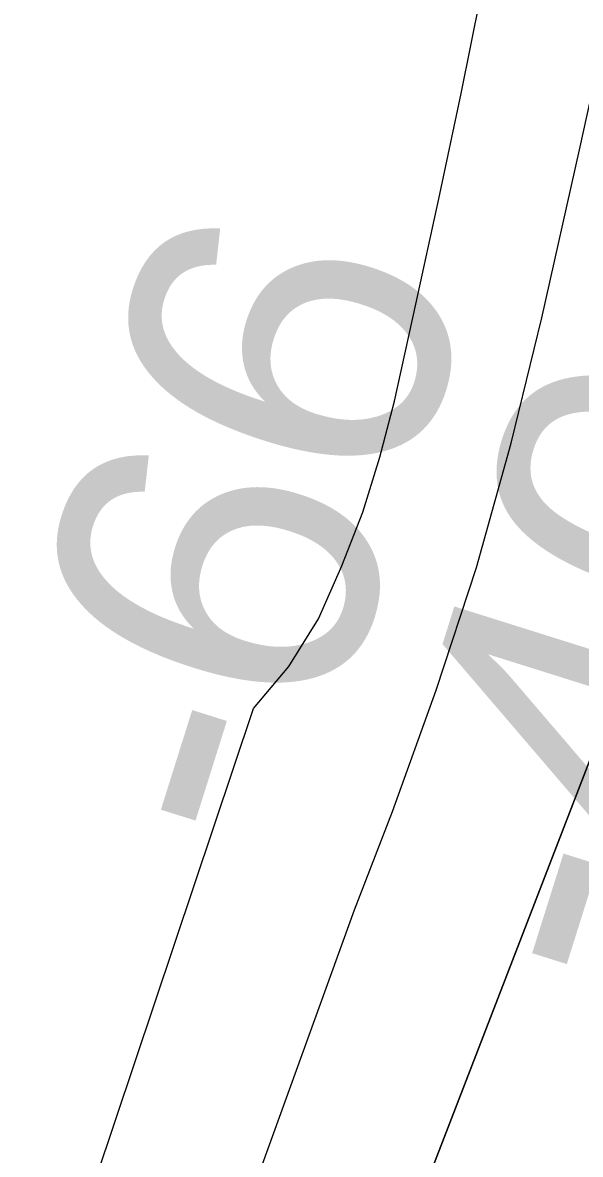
# Model space of a CAD drawing. Extents: x 3271442 to 3309282, y 752266 to 777610.
# Drawn here: x 3293600.4 to 3293717.2, y 769922.6 to 770159.7 of the extents above; entities that cross this region are included whole.
import ezdxf

# ---------------------------------------------------------------- set-up
doc = ezdxf.new("R2010")
doc.units = 0
for name, color, linetype in [('V-RIVR-RANG', 7, 'Continuous'), ('V-TOPO-DPTH', 7, 'Continuous'), ('V-TOPO-MAJR', 7, 'Continuous'), ('V-TOPO-MINR', 7, 'Continuous')]:
    doc.layers.add(name, color=color, linetype=linetype)

msp = doc.modelspace()

# ---------------------------------------------------------------- linework, layer by layer
at = {"layer": 'V-TOPO-DPTH'}
msp.add_line((3293721.39, 770010.99), (3293513.71, 769472.74), dxfattribs=at)
msp.add_line((3293721.39, 770010.99), (3293513.71, 769472.74), dxfattribs=at)
at = {"layer": 'V-TOPO-MAJR'}
for p, q in [((3293716.95, 770132.99), (3293726.61, 770177.05)), ((3293709.12, 770097.82), (3293716.95, 770132.99)), ((3293702.65, 770071.55), (3293709.12, 770097.82)), ((3293695.4, 770045.52), (3293702.65, 770071.55)), ((3293686.99, 770019.84), (3293695.4, 770045.52)), ((3293677.8, 769994.39), (3293686.99, 770019.84)), ((3293669.85, 769973.83), (3293677.8, 769994.39)), ((3293417.93, 769276.33), (3293669.85, 769973.83))]:
    msp.add_line(p, q, dxfattribs=at)
at = {"layer": 'V-TOPO-MINR'}
for p, q in [((3293692.18, 770144.79), (3293696.62, 770166.89)), ((3293687.52, 770122.72), (3293692.18, 770144.79)), ((3293682.73, 770100.68), (3293687.52, 770122.72)), ((3293678.21, 770080.4), (3293682.73, 770100.68)), ((3293675.17, 770068.67), (3293678.21, 770080.4)), ((3293671.59, 770057.12), (3293675.17, 770068.67)), ((3293667.23, 770045.85), (3293671.59, 770057.12)), ((3293662.33, 770034.76), (3293667.23, 770045.85)), ((3293656.1, 770024.79), (3293662.33, 770034.76)), ((3293648.73, 770015.99), (3293656.1, 770024.79)), ((3293400.66, 769275.99), (3293648.73, 770015.99)), ((3293513.71, 769472.74), (3293721.39, 770010.99))]:
    msp.add_line(p, q, dxfattribs=at)

# ---------------------------------------------------------------- texts
at = {"layer": 'V-RIVR-RANG'}
for s, p in [('-66', (3293656.44, 769982.1)), ('-40', (3293734.17, 769952.04))]:
    msp.add_text(s, height=67, rotation=72.54, dxfattribs=at).set_placement(p)

doc.saveas('drawing.dxf')
